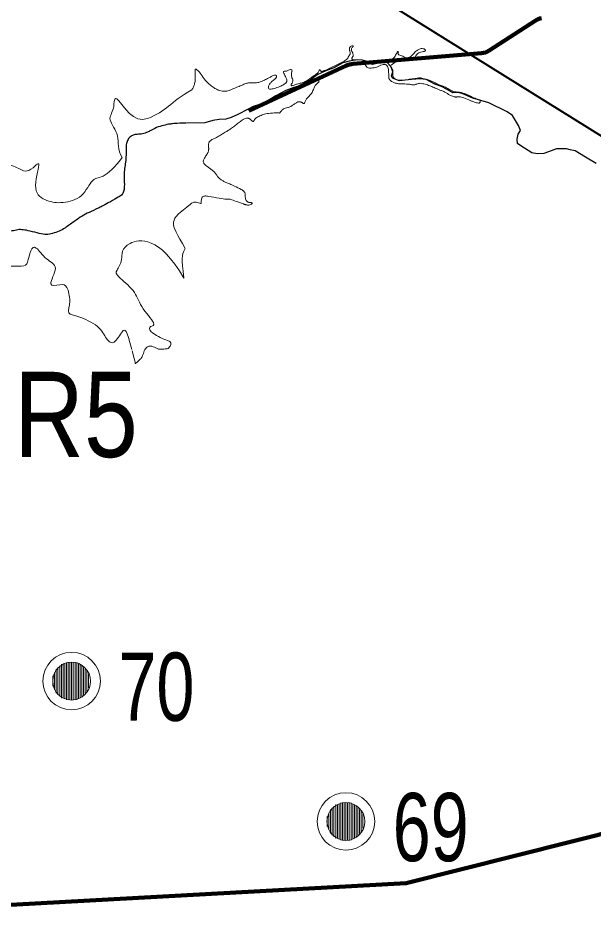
# Model space of a CAD drawing. Extents: x 553962 to 842807, y 8883888 to 9032388.
# Drawn here: x 667199 to 670575, y 8973778 to 8979111 of the extents above; entities that cross this region are included whole.
import ezdxf
from ezdxf.enums import TextEntityAlignment as Align

# ---------------------------------------------------------------- set-up
doc = ezdxf.new("R2010")
doc.units = 0
doc.header["$LTSCALE"] = 160
for name, color, linetype, lineweight in [('15', 7, 'Continuous', 25), ('21', 7, 'Continuous', 25), ('27', 7, 'Continuous', 90), ('33', 7, 'Continuous', 13), ('7', 7, 'Continuous', 90), ('8', 7, 'Continuous', 13)]:
    doc.layers.add(name, color=color, linetype=linetype, lineweight=lineweight)

msp = doc.modelspace()

# ---------------------------------------------------------------- linework, layer by layer
at = {"layer": '15', "lineweight": 40}
msp.add_lwpolyline([(664631.3, 8982143.9), (674788, 8975827.4), (677683.8, 8973924.7)], dxfattribs=at)
at = {"layer": '21'}
for points in [[(669373.8, 8978840), (669373.8, 8978840), (669353.6, 8978858.4), (669345.5, 8978862), (669334.7, 8978859.3), (669303.1, 8978844.9), (669277, 8978838.6), (669255.3, 8978845.8), (669219.2, 8978864.7), (669188.6, 8978866.5), (669139.9, 8978858.4), (669102, 8978849.4), (669050.6, 8978819.7), (669003.7, 8978802.6), (668952.3, 8978779.1), (668911.8, 8978746.7), (668837.1, 8978709.5), (668815.5, 8978704.1), (668767.7, 8978686.1), (668710, 8978655.5), (668639.6, 8978613.2), (668577.4, 8978592.5), (668547.7, 8978577.2), (668487.2, 8978546.6), (668447.6, 8978528.5), (668416, 8978519.5), (668377.3, 8978516.3), (668340.8, 8978510.2), (668293.7, 8978496.6), (668187.2, 8978496.2)], [(670588.4, 8978259.4), (670525.8, 8978296.6), (670464.8, 8978332.2), (670436.5, 8978339.7), (670415.7, 8978345.6), (670356.2, 8978345.6), (670310, 8978327.8), (670281.7, 8978317.4), (670243, 8978315.9), (670211.8, 8978321.8), (670146.3, 8978362), (670126.9, 8978376.8), (670125.4, 8978400.6), (670131.4, 8978430.3), (670144.8, 8978452.6), (670132.9, 8978480.9), (670097.2, 8978540.3), (670065.9, 8978562.6), (669960.2, 8978614.6), (669866.4, 8978641.4), (669806.9, 8978666.7), (669782.2, 8978675.2), (669748, 8978673.8), (669715.2, 8978693.1), (669682.5, 8978710.9), (669642.3, 8978724.3), (669591.7, 8978751), (669555.9, 8978755.5), (669505.3, 8978751), (669432.4, 8978743.6), (669393.7, 8978758.5), (669387.7, 8978773.3), (669396.7, 8978797.1), (669390.7, 8978814.9), (669381.8, 8978829.8), (669377.3, 8978834.3), (669373.8, 8978840)]]:
    msp.add_lwpolyline(points, dxfattribs=at)
for points in [[(668184, 8978496.2), (668123.2, 8978494.4), (668088.9, 8978490.8), (668051.6, 8978483), (668010, 8978470.4), (667972.7, 8978450.6), (667959.6, 8978443.1), (667928.9, 8978431.1), (667894, 8978430.5), (667874.2, 8978426.3), (667853.1, 8978414.9), (667839.2, 8978396.2), (667831.4, 8978368.6), (667830.8, 8978337.9), (667832, 8978298.4), (667827.2, 8978255.7), (667820.6, 8978221.5), (667820, 8978178.8), (667822.3, 8978118.7), (667818.1, 8978094.1), (667806.7, 8978071.9), (667781.4, 8978059.2), (667743.5, 8978035.8), (667727.1, 8978028.3)], [(667727.1, 8978028.3), (667697, 8978011.5), (667670.5, 8977997.1), (667611.1, 8977970.7), (667576.1, 8977953.5), (667527.8, 8977919.8), (667470.7, 8977877.6), (667440.8, 8977861.7), (667398.2, 8977848.3), (667364.4, 8977840.1), (667326.2, 8977847.1), (667266.6, 8977863.7), (667226.5, 8977871.3), (667196.6, 8977871.9), (667163.5, 8977861.8), (667126.6, 8977859.9), (667085.9, 8977856.1), (667044.5, 8977845.2), (667000.6, 8977824.9), (666894.4, 8977777.4), (666862, 8977764.1), (666827, 8977756.5), (666792.6, 8977745), (666770.3, 8977725.3), (666756.3, 8977703.7), (666737.9, 8977692.3), (666721.6, 8977689)]]:
    msp.add_open_spline(points, degree=3, dxfattribs=at)
at = {"layer": '27'}
msp.add_lwpolyline([(658746.8, 8975176), (664691.5, 8973777.5), (669474.2, 8974039.3), (694202.6, 8980257.8)], dxfattribs=at)
at = {"layer": '33'}
for p, q in [((667422, 8975294), (667422, 8975154)), ((667432, 8975304), (667432, 8975144)), ((667442, 8975314), (667442, 8975134)), ((667452, 8975324), (667452, 8975124)), ((667462, 8975324), (667462, 8975124)), ((667472, 8975324), (667472, 8975124)), ((667482, 8975334), (667482, 8975114)), ((667492, 8975334), (667492, 8975114)), ((667502, 8975334), (667502, 8975114)), ((667512, 8975334), (667512, 8975114)), ((667522, 8975334), (667522, 8975114)), ((667532, 8975334), (667532, 8975114)), ((667542, 8975334), (667542, 8975114)), ((667552, 8975324), (667552, 8975124)), ((667562, 8975324), (667562, 8975124)), ((667572, 8975314), (667572, 8975134)), ((667582, 8975304), (667582, 8975144)), ((667592, 8975294), (667592, 8975154)), ((667402, 8975254), (667402, 8975194)), ((667412, 8975274), (667412, 8975174)), ((667602, 8975284), (667602, 8975164)), ((667612, 8975264), (667612, 8975184)), ((669051, 8974491), (669051, 8974311)), ((669061, 8974501), (669061, 8974301)), ((669071, 8974501), (669071, 8974301)), ((669081, 8974501), (669081, 8974301)), ((669091, 8974511), (669091, 8974291)), ((669101, 8974511), (669101, 8974291)), ((669111, 8974511), (669111, 8974291)), ((669121, 8974511), (669121, 8974291)), ((669131, 8974511), (669131, 8974291)), ((669141, 8974511), (669141, 8974291)), ((669151, 8974511), (669151, 8974291)), ((669161, 8974501), (669161, 8974301)), ((669171, 8974501), (669171, 8974301)), ((669181, 8974491), (669181, 8974311)), ((669021, 8974451), (669021, 8974351)), ((669031, 8974471), (669031, 8974331)), ((669041, 8974481), (669041, 8974321)), ((669191, 8974481), (669191, 8974321)), ((669201, 8974471), (669201, 8974331)), ((669211, 8974461), (669211, 8974341)), ((669221, 8974441), (669221, 8974361)), ((669011, 8974431), (669011, 8974371))]:
    msp.add_line(p, q, dxfattribs=at)
for centre, radius in [((667512, 8975224), 168.7), ((667512, 8975224), 111), ((669121, 8974401), 168.7), ((669121, 8974401), 111)]:
    msp.add_circle(centre, radius, dxfattribs=at)
at = {"layer": '7'}
for p, q in [((669961.6, 8978921), (670231.5, 8979095.5)), ((669162.9, 8978843.3), (669915.5, 8978905.3)), ((668552.1, 8978566.8), (669124.8, 8978833.2))]:
    msp.add_line(p, q, dxfattribs=at)
for centre, radius, start, end in [((670294.1, 8978998.6), 115.3, 103.2027, 122.8808), ((669907.3, 8979004.9), 100, 274.7081, 302.8808), ((669172.1, 8978731.6), 112, 94.7081, 114.9502)]:
    msp.add_arc(centre, radius, start, end, dxfattribs=at)
at = {"layer": '8'}
for points in [[(669523.7, 8978879.2), (669525, 8978880.4), (669526.2, 8978881.9), (669530.7, 8978888.9), (669540.2, 8978901.9), (669541.8, 8978903.2), (669553.6, 8978910.4), (669567.8, 8978914.8), (669579, 8978915.8), (669586.1, 8978917.1), (669587.4, 8978920.8), (669587.1, 8978924.2), (669585.8, 8978927.9), (669574.9, 8978933), (669563.4, 8978933), (669549.7, 8978928.6), (669533.5, 8978918.4), (669525.8, 8978911.5), (669518, 8978902.4), (669502.1, 8978886.4), (669495.8, 8978882.9), (669488.8, 8978880), (669482.4, 8978877.8), (669474.8, 8978877.8), (669466.2, 8978880), (669454.2, 8978888.3), (669444, 8978892.3), (669430.1, 8978895.6), (669428.4, 8978898.7), (669426.7, 8978904.1), (669428.1, 8978908.5), (669429.1, 8978913.2), (669427.7, 8978915.9), (669424.7, 8978915.6), (669417.3, 8978900.7), (669401.2, 8978875.9), (669385.9, 8978866.4), (669382.4, 8978864.8), (669375.7, 8978862.8), (669365.9, 8978861.1), (669340.2, 8978867.6), (669328.8, 8978865.7), (669320.5, 8978861.9), (669310, 8978855.6), (669297, 8978849.2), (669291.3, 8978847.6), (669287.8, 8978847), (669283.4, 8978846.7), (669273.2, 8978847.3), (669271.3, 8978847.3), (669257.3, 8978851.4), (669239.9, 8978860.7), (669224.2, 8978866.4), (669212.7, 8978867.7), (669199.2, 8978867), (669189.1, 8978867.6), (669174.5, 8978867.6), (669164.6, 8978866.4), (669160.5, 8978867.3), (669156.4, 8978870.5), (669155.7, 8978875.9), (669156.7, 8978878.1), (669158.6, 8978881.6), (669161.3, 8978885.6), (669164, 8978891), (669163.7, 8978895.8), (669160.8, 8978908.9), (669160.5, 8978909.6), (669152.6, 8978922.9), (669152.6, 8978932.7), (669159.8, 8978939.7), (669163.2, 8978945.4), (669163, 8978949.6), (669156, 8978949.6), (669148.4, 8978945.4), (669143.2, 8978940.4), (669141.1, 8978932.6), (669141.1, 8978924.2), (669142.1, 8978921.3), (669144.3, 8978916.2), (669147.2, 8978906.7), (669146.8, 8978904.8), (669145.2, 8978899.7), (669143.7, 8978896.2), (669142.4, 8978894.3), (669138.6, 8978889.9), (669131.3, 8978875.3), (669130, 8978873.7), (669128.1, 8978871.8), (669125.8, 8978869.8), (669113.6, 8978861.4), (669101.8, 8978854.6), (669052.1, 8978828.7), (668998.2, 8978805.1), (668995.4, 8978803.5), (668990.3, 8978801.3), (668986.2, 8978800), (668980.2, 8978798.7), (668976.7, 8978799.1), (668973.7, 8978800.6), (668972.5, 8978802)], [(669364.6, 8978828.3), (669366.7, 8978825), (669369.4, 8978818.1), (669371.1, 8978806.2), (669371.9, 8978793), (669371.9, 8978765.1), (669373.8, 8978756.8), (669374.8, 8978754.3), (669375.8, 8978752.4), (669376.7, 8978750.8), (669378.6, 8978748.3), (669386.2, 8978741), (669391.6, 8978738.1), (669412.6, 8978729.5), (669419.9, 8978728.6), (669427.2, 8978727), (669444.7, 8978725.1), (669490.1, 8978725.1), (669509.7, 8978720.3), (669513.9, 8978720), (669519, 8978720), (669526.2, 8978720.6), (669532.9, 8978722.9), (669534.2, 8978723.2), (669547.2, 8978727.9), (669558, 8978729.5), (669568.5, 8978728.2), (669601.2, 8978719.4), (669624, 8978710.2), (669652.6, 8978696.8), (669667.8, 8978690.5), (669685.9, 8978685.4), (669706.9, 8978675.6), (669720.9, 8978665.4), (669726, 8978662.2), (669735.2, 8978657.8), (669745.6, 8978653.7), (669757.1, 8978649.8), (669760.6, 8978648.9), (669767.2, 8978648.2), (669772.6, 8978649.2), (669773.6, 8978649.2), (669786.9, 8978650.8), (669795.8, 8978649.5), (669849.1, 8978629.6), (669860.6, 8978623.8), (669880.2, 8978616.8), (669892.6, 8978613.1), (669903.9, 8978613.1), (669906.6, 8978614.8), (669910, 8978623.6), (669909.1, 8978627.9), (669906.3, 8978630.8), (669892.4, 8978636.5), (669867.3, 8978645), (669811, 8978673.3), (669787.5, 8978676.2), (669760.6, 8978680), (669747.2, 8978683.5), (669740.6, 8978686.3), (669711.3, 8978703.2), (669685.3, 8978715.2), (669662.5, 8978723.2), (669648.8, 8978728.9), (669639.9, 8978733), (669632.9, 8978737.1), (669621.1, 8978742.8), (669597.8, 8978751.6), (669582.6, 8978754.3), (669561.2, 8978760.8), (669550.4, 8978762.1), (669466.2, 8978748.3), (669456.7, 8978747.3), (669441.5, 8978747.3), (669439.2, 8978747), (669427.5, 8978748.3), (669417.7, 8978749.8), (669414.5, 8978751.1), (669412, 8978752.4), (669405.6, 8978757.2), (669403.7, 8978759.1), (669398.6, 8978765.7), (669398, 8978767), (669395, 8978778), (669397.5, 8978793.9), (669396.5, 8978806), (669389.1, 8978818.2), (669384.3, 8978828.6), (669383.7, 8978834.7), (669386.9, 8978838.4), (669395.8, 8978841.9), (669411.6, 8978854.9), (669426.9, 8978868.3), (669435.1, 8978869.9), (669460.8, 8978864.1), (669473.9, 8978862.6), (669500.2, 8978868), (669515.1, 8978872.4), (669518.6, 8978874.6), (669522.4, 8978878), (669523.7, 8978879.2)], [(668972.5, 8978802), (668971.2, 8978803.5), (668969.2, 8978807.8), (668967.5, 8978808.8), (668963.6, 8978807.1), (668963.6, 8978800.3), (668958.2, 8978791.8), (668955.7, 8978788.9), (668952.9, 8978786.6), (668885.8, 8978740.6), (668885.5, 8978740.6), (668880.1, 8978737.5), (668874.7, 8978735.2), (668861.4, 8978731.1), (668833.8, 8978724.9), (668816.9, 8978718.8), (668807.4, 8978714.8), (668801.7, 8978715.1), (668799.3, 8978718.5), (668799.7, 8978724.2), (668804.9, 8978728.2), (668805.5, 8978728.6), (668809, 8978739.4), (668809.7, 8978745.1), (668809.7, 8978747), (668808.1, 8978754.9), (668805.2, 8978760.3), (668803.2, 8978763.3), (668800.2, 8978780), (668802.2, 8978791.8), (668804.9, 8978800.2), (668805.2, 8978806.3), (668801.2, 8978809.8), (668791.2, 8978809.8), (668776, 8978801.3), (668769, 8978798.7), (668762.3, 8978800.2), (668754.1, 8978801), (668754.7, 8978790.8), (668771.9, 8978760.6), (668774.7, 8978748.3), (668774.4, 8978742.5), (668774.1, 8978740.3), (668772.5, 8978736.5), (668769.3, 8978731.4), (668768.1, 8978729.8), (668761.8, 8978725.2), (668742.2, 8978713), (668707.4, 8978700), (668680.4, 8978694.1), (668671.2, 8978694.1), (668666.5, 8978698.2), (668667.7, 8978713.3), (668669.6, 8978719.7), (668676.6, 8978729.2), (668689.5, 8978742.7), (668698.2, 8978748.9), (668710, 8978758.7), (668712.5, 8978763.5), (668714.5, 8978765.7), (668714.5, 8978770.4), (668713.8, 8978775.1), (668707.8, 8978777.8), (668698.5, 8978775.6), (668682.1, 8978769.1), (668673.1, 8978762.9), (668664.9, 8978758.4), (668634.1, 8978743.8), (668625.2, 8978740), (668603.6, 8978731.9), (668588.7, 8978730.6), (668554.2, 8978733.9), (668533.4, 8978727.9), (668533.1, 8978727.9), (668499.8, 8978713), (668473.8, 8978702.2), (668470.6, 8978701.3), (668455, 8978694.6), (668436, 8978687), (668421.4, 8978682.5), (668409.6, 8978682.5), (668407.4, 8978681.9), (668398.5, 8978682.8), (668377.5, 8978687), (668371.8, 8978688.9), (668362.9, 8978693), (668343.2, 8978705.1), (668319.8, 8978722.9), (668289.6, 8978752.7), (668264.6, 8978793.3), (668251.1, 8978806.2), (668241.6, 8978812.3), (668236.8, 8978811.6), (668235.3, 8978806), (668237.5, 8978788.6), (668237.5, 8978748.3), (668236.6, 8978740.3), (668234, 8978728.6), (668228, 8978708.6), (668221, 8978695.6), (668216.7, 8978690.4)], [(668349.1, 8978209.2), (668345.9, 8978212.8), (668342.3, 8978216.5), (668301, 8978246), (668289.6, 8978256.8), (668286.7, 8978262.2), (668283.6, 8978271.3), (668286.4, 8978283.8), (668302.9, 8978307.6), (668311.8, 8978323.1), (668311.8, 8978324.1), (668314.4, 8978331.4), (668316, 8978341.2), (668316.3, 8978346), (668316, 8978351.7), (668315.2, 8978356.6), (668315.2, 8978363), (668314.4, 8978370.8), (668316.3, 8978378.1), (668317.5, 8978381.6), (668318.8, 8978384.1), (668319.8, 8978385.7), (668332.1, 8978398.7), (668362.3, 8978411.4), (668386.4, 8978425.1), (668406.8, 8978439), (668427.4, 8978450.5), (668443.3, 8978460.3), (668467.4, 8978477.4), (668491.8, 8978498.4), (668513.4, 8978514.3), (668525.2, 8978520.3), (668538.5, 8978525.1), (668547.7, 8978525.1), (668550.3, 8978524.1), (668554.1, 8978522.2), (668556.6, 8978520.6), (668570.5, 8978508), (668574.2, 8978505.6), (668577.3, 8978504.6), (668578.5, 8978505.1), (668585.1, 8978517.4), (668590, 8978522.8), (668607.1, 8978534.3), (668638.5, 8978548.2), (668662, 8978552.1), (668717.6, 8978556.8), (668728.7, 8978555.7), (668732.8, 8978553), (668732.8, 8978553.3), (668741.7, 8978568.2), (668756.6, 8978580.3), (668762.3, 8978582.8), (668782, 8978586.7), (668788.7, 8978589.2), (668795.4, 8978592.4), (668813.8, 8978603.2), (668817.6, 8978606.7), (668835.4, 8978618.4), (668844.6, 8978621.6), (668854.4, 8978620.6), (668857, 8978619.7), (668862.4, 8978617.1), (668863.9, 8978616.2), (668867.6, 8978612.1), (668871, 8978609.7), (668875, 8978610), (668877.7, 8978610), (668883.3, 8978628.2), (668891.6, 8978641), (668917.3, 8978665.1), (668927.8, 8978686), (668937.7, 8978709.9), (668944.4, 8978721.4), (668950.5, 8978728.5), (668962, 8978734.6), (668964, 8978736.2), (668962.3, 8978740.6), (668962.3, 8978752.1), (668969, 8978757.2), (668994, 8978771), (669039.1, 8978791.9), (669124.8, 8978835.8), (669154.6, 8978845.3), (669191.3, 8978847.8), (669205.2, 8978847.8), (669219.7, 8978845.1), (669229.9, 8978841.4), (669236.3, 8978836.3), (669244.1, 8978822.8), (669249.1, 8978818.4), (669269.1, 8978818.4), (669286.5, 8978820), (669304, 8978824.5), (669309.1, 8978826.4), (669326.5, 8978835.4), (669340.7, 8978840.1), (669349.5, 8978840.6), (669356.6, 8978837.6), (669362.4, 8978831.5), (669364.6, 8978828.3)], [(667958, 8978523.6), (667876.4, 8978489.7), (667752.9, 8978706.1), (667768.3, 8978568), (667714.9, 8978523.8), (667801.4, 8978424.5), (667778.8, 8978341.2), (667807.8, 8978293.6)], [(668216.3, 8978690.3), (668087.2, 8978617.7), (668071.3, 8978564.8), (667958, 8978523.6)], [(667807.8, 8978293.6), (667768.8, 8978236.8), (667682.9, 8978164.4), (667634.4, 8978182), (667581.4, 8978055.7), (667455.8, 8978022.6), (667367.9, 8978035.7), (667274.8, 8978089.2), (667340.5, 8978293.6), (667284.3, 8978226.6), (667238.3, 8978206.6), (667201.1, 8978234.2), (667095.3, 8978269.4), (667126.5, 8978141.7), (667064.7, 8978036.4), (666999.2, 8978106.4), (666913.3, 8978141.9), (666946.8, 8977972.6), (666911.9, 8977934.3), (666785.7, 8977880.9), (666674, 8977918.5), (666747.4, 8977996.8), (666724.7, 8978048.6)], [(668209.9, 8978020.9), (668218.8, 8978028.5), (668231.2, 8978032.3), (668236.6, 8978033.3), (668247.6, 8978032), (668265.2, 8978024.6), (668271.9, 8978024.6), (668272.5, 8978026.9), (668272.5, 8978050.4), (668279.1, 8978064.1), (668281, 8978065), (668294, 8978068.8), (668297.2, 8978068.5), (668305.5, 8978068.8), (668385.8, 8978053.3), (668420.4, 8978049.1), (668437.9, 8978051), (668445.5, 8978048.8), (668490.5, 8978032.1), (668516.9, 8978024.4), (668523.6, 8978020.2), (668525.5, 8978019.3), (668531.8, 8978018), (668534.7, 8978016.8), (668537.8, 8978015.9), (668550.3, 8978014.2), (668566.2, 8978018.1), (668570, 8978021.8), (668571.6, 8978023.8), (668572.3, 8978026.8), (668566.9, 8978029.6), (668563.3, 8978030.1), (668557.9, 8978029.8), (668555.7, 8978029.5), (668547.7, 8978032.6), (668544.9, 8978034.2), (668539.5, 8978038), (668533.8, 8978046.9), (668530.9, 8978054.8), (668530.9, 8978071.7), (668531.2, 8978073.6), (668527.7, 8978089.3), (668521.1, 8978098.3), (668513.4, 8978104.1), (668462.6, 8978129.1), (668441.7, 8978138.7), (668415.6, 8978148.5), (668400.7, 8978155.8), (668384.5, 8978166.6), (668370.2, 8978179), (668361.3, 8978194.6), (668352.2, 8978205.6), (668349.1, 8978209.2)], [(668178.6, 8977760.6), (668082.1, 8977922.8), (668082.1, 8977922.8), (668209.9, 8978020.9)], [(668079, 8977173.8), (668114.1, 8977214.7), (668053.8, 8977222), (667963.5, 8977276.3), (667967.8, 8977308.5), (668017.8, 8977305.3), (667909.4, 8977426), (667888.3, 8977513), (667770.5, 8977603.8), (667770.5, 8977628.6), (667817.3, 8977688.1), (667793, 8977800.2), (668026.1, 8977836.4), (668170.7, 8977586)], [(666789.6, 8977161), (666656.5, 8977278.8), (666637.8, 8977316.4), (666661.8, 8977329.8), (666785, 8977317.2), (666836.3, 8977421.6), (666919.5, 8977351.1), (666979.1, 8977389.1), (667066.4, 8977391.4), (667166.8, 8977353.7), (667120.7, 8977478), (666927.6, 8977614.4), (667058.9, 8977597.7), (667078.6, 8977645.7), (667105.6, 8977662.2), (667234.8, 8977652.6), (667254.1, 8977669.8), (667269.7, 8977756.3), (667300, 8977783.7), (667360.5, 8977689), (667445, 8977662.3), (667360.2, 8977527.1), (667452, 8977554.4), (667486.7, 8977545.4), (667509.2, 8977450.2), (667481.7, 8977369.2), (667540.3, 8977372.4), (667680.8, 8977304.7), (667714.2, 8977227.3), (667759.7, 8977188.2), (667813.4, 8977289.8), (667834.4, 8977292.1), (667864.7, 8977167.8)], [(668170.7, 8977586), (668155.1, 8977712.2), (668155.1, 8977712.2), (668178.6, 8977760.6)], [(667866.7, 8977161), (667886.3, 8977094.8), (667884.2, 8977086.9), (667885.7, 8977086.1), (667890, 8977087.3), (667919.9, 8977116.8), (667919.9, 8977116.8), (667919.9, 8977116.8), (667919.9, 8977116.8), (667919.9, 8977116.8), (667919.9, 8977116.8), (667919.9, 8977116.8), (667930.7, 8977133.9), (667938.2, 8977161)]]:
    msp.add_open_spline(points, degree=3, dxfattribs=at)
msp.add_spline([(667938.2, 8977161), (667957.3, 8977184.8), (667990.6, 8977184.8), (668021.6, 8977170.8), (668053.8, 8977170.8), (668079, 8977173.8)], degree=3, dxfattribs=at)

# ---------------------------------------------------------------- texts
at = {"layer": '33', "width": 0.75}
for s, p in [('70', (667786.2, 8974991.1)), ('69', (669395.2, 8974168.1))]:
    msp.add_text(s, height=400, dxfattribs=at).set_placement(p)
at = {"layer": '8', "width": 0.85}
msp.add_text('R5', height=500, dxfattribs=at).set_placement((667537.2, 8976537.6), align=Align.CENTER)

doc.saveas('drawing.dxf')
